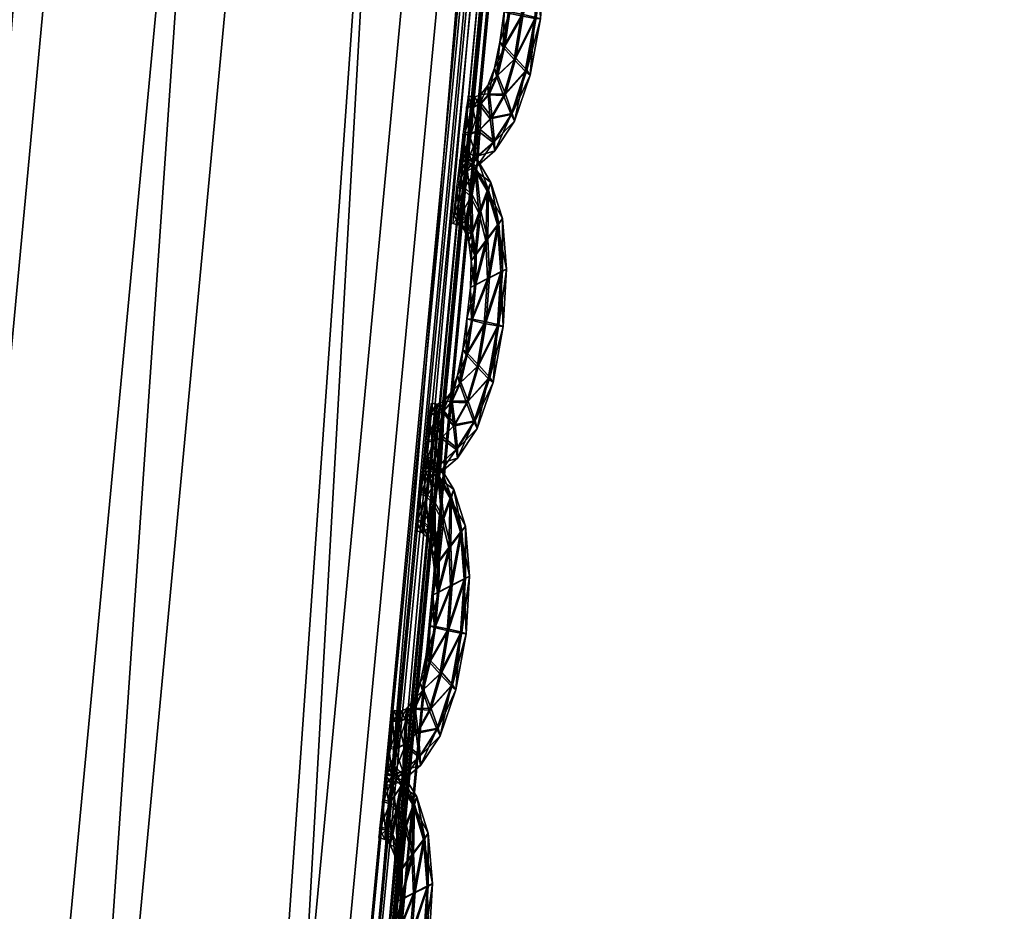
# Model space of a CAD drawing. Extents: x -7.4 to 7.4, y -11.5 to 9.8.
# Tile 361 of 469: x 7.242 to 7.428, y -1.313 to -1.145. Entities that reach past the tile are written whole.
import ezdxf

# ---------------------------------------------------------------- set-up
doc = ezdxf.new("R2010")
doc.units = 0
doc.header["$MEASUREMENT"] = 0
for name, color, linetype in [('A-FURN-3-ST', 150, 'Continuous'), ('A-FURN-3-ST-SEAM', 130, 'Continuous'), ('A-FURN-3-ST-SI', 160, 'Continuous')]:
    doc.layers.add(name, color=color, linetype=linetype)

msp = doc.modelspace()

# ---------------------------------------------------------------- meshes
at = {"layer": 'A-FURN-3-ST'}
mesh = msp.add_polyface(dxfattribs=at)
corners = [(7.22977, 2.47974, 1.00292), (7.35379, 1.23499, 1.00342), (7.0974, 1.23355, 0.61819), (6.97746, 2.47748, 0.61819), (7.36432, -0.11388, 1.00364), (7.10761, -0.11441, 0.61819), (7.23187, -1.52018, 1.00345), (6.97947, -1.51977, 0.61819), (6.94358, -2.93336, 1.00296), (6.70064, -2.932, 0.61819), (6.49747, -4.30695, 1.00243), (6.26973, -4.302, 0.61819), (2.26399, -2.9313, 0.55836), (2.16775, -1.51952, 0.55836), (3.0253, -1.51952, 0.55836), (3.10702, -2.9313, 0.55836), (2.93167, -0.11466, 0.55836), (2.84505, 1.23285, 0.55836), (2.08805, -0.11466, 0.55836), (2.77575, 2.47636, 0.55836), (2.02663, 1.23285, 0.55836), (2.45224, -5.39073, 0.55836), (2.3693, -4.27613, 0.55836), (3.15503, -4.27547, 0.55836), (4.17159, -2.9313, 0.55836), (5.25451, -2.9313, 0.55836), (4.97271, -4.28639, 0.55836), (4.06343, -4.27934, 0.55836), (3.87811, -5.41615, 0.55836), (4.60186, -5.47272, 0.55836), (6.4913, -0.11462, 0.56582), (6.37871, -1.51956, 0.56582), (5.48815, -0.11466, 0.55836), (5.42456, -1.51952, 0.55836), (6.12967, -2.93138, 0.56582), (6.47938, 1.23293, 0.56582), (6.36909, 2.47649, 0.56582), (5.45958, 1.23285, 0.55836), (5.36104, 2.47636, 0.55836), (5.74344, -4.29463, 0.56582), (4.17689, -0.11466, 0.55836), (4.20372, -1.51956, 0.55836), (4.11143, 1.23285, 0.55836), (4.02429, 2.47636, 0.55836)]
mesh.append_faces([[corners[k] for k in face] for face in [(0, 1, 2), (2, 3, 0), (4, 5, 2), (2, 1, 4), (6, 7, 5), (5, 4, 6), (8, 9, 7), (7, 6, 8), (10, 11, 9), (9, 8, 10), (24, 25, 26), (26, 27, 24), (27, 26, 29), (30, 5, 7), (7, 31, 30), (32, 30, 31), (31, 33, 32), (33, 31, 34), (34, 25, 33), (31, 7, 9), (9, 34, 31), (3, 2, 35), (35, 36, 3), (36, 35, 37), (37, 38, 36), (35, 30, 32), (32, 37, 35), (2, 5, 30), (30, 35, 2), (34, 9, 11), (11, 39, 34), (25, 34, 39), (39, 26, 25), (40, 32, 33), (33, 41, 40), (41, 33, 25), (25, 24, 41), (38, 37, 42), (42, 43, 38), (37, 32, 40), (40, 42, 37)]])
mesh.append_faces([[corners[k] for k in face] for face in [(12, 13, 14), (14, 15, 12), (16, 14, 13), (17, 16, 18), (19, 17, 20), (21, 22, 23), (22, 12, 15), (15, 23, 22), (27, 23, 15), (14, 16, 40), (15, 14, 41), (17, 19, 43), (16, 17, 42)]], dxfattribs={"vtx0": -1, "vtx1": -1, "vtx2": -1})
mesh.append_faces([[corners[k] for k in face] for face in [(15, 24, 27), (23, 27, 28)]], dxfattribs={"vtx0": -1, "vtx2": -1})
mesh.append_faces([[corners[k] for k in face] for face in [(40, 41, 14), (41, 24, 15), (43, 42, 17), (42, 40, 16)]], dxfattribs={"vtx1": -1, "vtx2": -1})
mesh = msp.add_polyface(dxfattribs=at)
corners = [(7.42329, -0.11335, 17.73472), (7.29032, -1.52059, 17.72529), (7.2887, -1.52055, 17.71875), (7.42159, -0.11343, 17.72818), (6.99958, -2.93456, 17.69562), (7.00104, -2.93481, 17.70216), (7.29305, -1.52076, 17.73624), (7.4261, -0.11318, 17.74563), (7.00286, -2.93505, 17.73015), (7.2923, -1.52068, 17.75301), (7.27821, -1.51994, 17.76499), (7.4253, -0.11322, 17.76233), (7.41066, -0.11417, 17.77427), (7.00353, -2.93522, 17.71323), (6.90828, -2.91548, 17.75491), (7.19048, -1.5147, 17.77811), (7.16159, -1.51161, 17.86532), (7.32012, -0.12072, 17.78766), (7.29174, -0.12455, 17.87437), (7.21133, -1.51619, 17.76035), (7.34141, -0.11883, 17.76993), (6.9283, -2.92042, 17.737), (6.95977, -2.92669, 17.74057), (7.24537, -1.51812, 17.76362), (7.37663, -0.11644, 17.77306), (6.98992, -2.93254, 17.74221), (6.2829, -0.14293, 18.34951), (6.17035, -1.4969, 18.34232), (6.78616, -1.4995, 18.23655), (6.9137, -0.13967, 18.24374), (6.50859, -2.86604, 18.21899), (7.42329, -0.11335, 17.72247), (7.29032, -1.52059, 17.71304), (7.29305, -1.52076, 17.70791), (7.4261, -0.11318, 17.71734), (7.00353, -2.93522, 17.68478), (7.00104, -2.93481, 17.68992), (6.78853, -2.88553, 18.02829), (7.07303, -1.50547, 18.04795), (7.20377, -0.13218, 18.05602)]
mesh.append_faces([[corners[k] for k in face] for face in [(0, 1, 2), (2, 3, 0), (4, 2, 1), (5, 1, 6), (7, 6, 1), (1, 0, 7), (8, 9, 10), (9, 11, 12), (12, 10, 9), (6, 7, 11), (11, 9, 6), (13, 6, 9), (14, 15, 16), (15, 17, 18), (18, 16, 15), (19, 20, 17), (17, 15, 19), (21, 19, 15), (22, 23, 19), (23, 24, 20), (20, 19, 23), (10, 12, 24), (24, 23, 10), (25, 10, 23), (26, 27, 28), (28, 29, 26), (30, 28, 27), (31, 32, 33), (33, 34, 31), (35, 33, 32), (36, 32, 2), (3, 2, 32), (32, 31, 3), (37, 38, 28), (29, 28, 38), (38, 39, 29), (39, 38, 16), (16, 18, 39), (16, 38, 37)]])
at = {"layer": 'A-FURN-3-ST-SEAM'}
mesh = msp.add_polyface(dxfattribs=at)
corners = [(7.33896, -1.12532, 17.72616), (7.33959, -1.13422, 17.72612), (7.33706, -1.13553, 17.72738), (7.33642, -1.1439, 17.7273), (7.34066, -1.13364, 17.72278), (7.33674, -1.12824, 17.72742), (7.33397, -1.14336, 17.72601), (7.33896, -1.14439, 17.72605), (7.34002, -1.14447, 17.72266), (7.33987, -1.12412, 17.72281), (7.33698, -1.11893, 17.72616), (7.3346, -1.13677, 17.72608), (7.33302, -1.14983, 17.72593), (7.33508, -1.1521, 17.72719), (7.3392, -1.14419, 17.71931), (7.33987, -1.13401, 17.71939), (7.33543, -1.12305, 17.72742), (7.33464, -1.13112, 17.72612), (7.33318, -1.14307, 17.72266), (7.33377, -1.13718, 17.7227), (7.33717, -1.15432, 17.7259), (7.33809, -1.15506, 17.72255), (7.33745, -1.15412, 17.7192), (7.3392, -1.12511, 17.71943), (7.33769, -1.11732, 17.72281), (7.33472, -1.1151, 17.72616), (7.33397, -1.13211, 17.72278), (7.33239, -1.14888, 17.72258), (7.33175, -1.15527, 17.72586), (7.33306, -1.15894, 17.72707), (7.3354, -1.15185, 17.71795), (7.33678, -1.14361, 17.71802), (7.33741, -1.13525, 17.7181), (7.33377, -1.11992, 17.72742), (7.33397, -1.12709, 17.72616), (7.33353, -1.12853, 17.72278), (7.33484, -1.1366, 17.71935), (7.33425, -1.14316, 17.71928), (7.33488, -1.13092, 17.71939), (7.33448, -1.16252, 17.72578), (7.33512, -1.16376, 17.7224), (7.33472, -1.16231, 17.71905), (7.33342, -1.15865, 17.71783), (7.3371, -1.12799, 17.71817), (7.33725, -1.11872, 17.71943), (7.3352, -1.1132, 17.72278), (7.33306, -1.11349, 17.72612), (7.33425, -1.12688, 17.71943), (7.3333, -1.14962, 17.7192), (7.33136, -1.15379, 17.72251), (7.33017, -1.15881, 17.72578), (7.33057, -1.16335, 17.727), (7.33199, -1.15506, 17.71913), (7.33342, -1.11151, 17.72278), (7.33235, -1.1186, 17.72738), (7.3329, -1.1247, 17.72616), (7.3327, -1.12639, 17.72278), (7.33314, -1.12449, 17.71943), (7.33579, -1.12276, 17.71817), (7.33112, -1.1678, 17.72571), (7.3314, -1.16936, 17.72232), (7.33136, -1.16759, 17.71897), (7.33092, -1.16306, 17.71776), (7.33041, -1.15861, 17.71905), (7.33496, -1.11493, 17.71943), (7.3333, -1.11333, 17.71939), (7.33219, -1.11106, 17.72274), (7.33183, -1.11308, 17.72612), (7.33409, -1.11967, 17.71813), (7.33009, -1.15704, 17.72243), (7.32855, -1.16067, 17.72574), (7.32827, -1.16565, 17.72696), (7.33211, -1.11287, 17.71939), (7.3312, -1.11819, 17.72738), (7.33175, -1.12363, 17.72616), (7.33163, -1.12544, 17.72278), (7.33199, -1.12342, 17.71943), (7.32803, -1.17051, 17.72563), (7.32808, -1.17225, 17.72224), (7.32831, -1.17031, 17.7189), (7.32863, -1.16532, 17.71772), (7.32882, -1.16046, 17.71905), (7.32879, -1.15873, 17.72243), (7.3327, -1.11835, 17.71813), (7.33152, -1.11794, 17.71813), (7.32724, -1.1612, 17.72574), (7.32661, -1.16635, 17.72692), (7.3306, -1.12326, 17.72612), (7.33052, -1.12511, 17.72278), (7.33088, -1.12309, 17.71939), (7.32756, -1.15922, 17.7224), (7.3261, -1.17138, 17.72559), (7.32602, -1.17319, 17.72221), (7.32633, -1.17117, 17.71886), (7.32697, -1.16606, 17.71768), (7.32748, -1.161, 17.71901), (7.32641, -1.15906, 17.7224), (7.32606, -1.16108, 17.72574), (7.32538, -1.16623, 17.72692), (7.32633, -1.16087, 17.71901), (7.32483, -1.1713, 17.72559), (7.32475, -1.17311, 17.72221), (7.3251, -1.17109, 17.71886), (7.32574, -1.16594, 17.71768)]
mesh.append_faces([[corners[k] for k in face] for face in [(2, 1, 0), (1, 2, 3), (0, 1, 4), (0, 5, 2), (6, 3, 2), (3, 7, 1), (8, 4, 1), (4, 9, 0), (5, 0, 10), (11, 2, 5), (3, 6, 12), (2, 11, 6), (7, 3, 13), (1, 7, 8), (4, 8, 14), (9, 4, 15), (10, 0, 9), (10, 16, 5), (5, 17, 11), (12, 6, 18), (12, 13, 3), (6, 11, 19), (13, 20, 7), (21, 8, 7), (22, 14, 8), (14, 15, 4), (15, 23, 9), (9, 24, 10), (16, 10, 25), (17, 5, 16), (11, 17, 26), (19, 18, 6), (18, 27, 12), (13, 12, 28), (26, 19, 11), (20, 13, 29), (7, 20, 21), (8, 21, 22), (14, 22, 30), (15, 14, 31), (23, 15, 32), (24, 9, 23), (25, 10, 24), (25, 33, 16), (16, 34, 17), (35, 26, 17), (18, 19, 36), (27, 18, 37), (28, 12, 27), (28, 29, 13), (19, 26, 38), (29, 39, 20), (40, 21, 20), (41, 22, 21), (42, 30, 22), (30, 31, 14), (31, 32, 15), (32, 43, 23), (23, 44, 24), (24, 45, 25), (33, 25, 46), (34, 16, 33), (17, 34, 35), (26, 35, 47), (38, 36, 19), (36, 37, 18), (37, 48, 27), (27, 49, 28), (29, 28, 50), (47, 38, 26), (39, 29, 51), (20, 39, 40), (21, 40, 41), (22, 41, 42), (30, 42, 52), (31, 30, 48), (32, 31, 37), (43, 32, 36), (44, 23, 43), (45, 24, 44), (25, 45, 53), (53, 46, 25), (46, 54, 33), (33, 55, 34), (56, 35, 34), (57, 47, 35), (36, 38, 43), (37, 36, 32), (48, 37, 31), (49, 27, 48), (50, 28, 49), (50, 51, 29), (38, 47, 58), (51, 59, 39), (60, 40, 39), (61, 41, 40), (62, 42, 41), (63, 52, 42), (52, 48, 30), (43, 58, 44), (44, 64, 45), (65, 53, 45), (46, 53, 66), (54, 46, 67), (55, 33, 54), (34, 55, 56), (35, 56, 57), (47, 57, 68), (58, 43, 38), (48, 52, 49), (49, 69, 50), (51, 50, 70), (68, 58, 47), (59, 51, 71), (39, 59, 60), (40, 60, 61), (41, 61, 62), (42, 62, 63), (52, 63, 69), (64, 44, 58), (45, 64, 65), (53, 65, 72), (72, 66, 53), (66, 67, 46), (67, 73, 54), (54, 74, 55), (56, 55, 74), (57, 56, 75), (68, 57, 76), (69, 49, 52), (70, 50, 69), (70, 71, 51), (58, 68, 64), (71, 77, 59), (78, 60, 59), (79, 61, 60), (80, 62, 61), (81, 63, 62), (82, 69, 63), (83, 65, 64), (84, 72, 65), (74, 54, 73), (74, 75, 56), (75, 76, 57), (76, 83, 68), (69, 82, 70), (71, 70, 85), (64, 68, 83), (77, 71, 86), (59, 77, 78), (60, 78, 79), (61, 79, 80), (62, 80, 81), (63, 81, 82), (65, 83, 84), (73, 87, 74), (75, 74, 87), (76, 75, 88), (83, 76, 89), (70, 82, 90), (90, 85, 70), (85, 86, 71), (86, 91, 77), (78, 77, 91), (79, 78, 92), (80, 79, 93), (81, 80, 94), (82, 81, 95), (89, 84, 83), (87, 88, 75), (88, 89, 76), (95, 90, 82), (85, 90, 96), (86, 85, 97), (91, 86, 98), (91, 92, 78), (92, 93, 79), (93, 94, 80), (94, 95, 81), (90, 95, 99), (99, 96, 90), (96, 97, 85), (97, 98, 86), (98, 100, 91), (92, 91, 100), (93, 92, 101), (94, 93, 102), (95, 94, 103), (103, 99, 95), (100, 101, 92), (101, 102, 93), (102, 103, 94)]])
mesh = msp.add_polyface(dxfattribs=at)
corners = [(7.33195, -1.18337, 17.72559), (7.33258, -1.19227, 17.72555), (7.33005, -1.19354, 17.72677), (7.32942, -1.20195, 17.72669), (7.33365, -1.19169, 17.72217), (7.32974, -1.18629, 17.72685), (7.32701, -1.20137, 17.72544), (7.33195, -1.2024, 17.72544), (7.33302, -1.20253, 17.72209), (7.33286, -1.18217, 17.72224), (7.32998, -1.17694, 17.72559), (7.3276, -1.19482, 17.72551), (7.32602, -1.20784, 17.72536), (7.32808, -1.21015, 17.72658), (7.33219, -1.2022, 17.71871), (7.33286, -1.19206, 17.71882), (7.32843, -1.18106, 17.72685), (7.32764, -1.18914, 17.72555), (7.32617, -1.20108, 17.72205), (7.32681, -1.19519, 17.72213), (7.33017, -1.21237, 17.72532), (7.33108, -1.21312, 17.72198), (7.33045, -1.21217, 17.71859), (7.33219, -1.18316, 17.71886), (7.33068, -1.17533, 17.72221), (7.32772, -1.17311, 17.72555), (7.32697, -1.19012, 17.72217), (7.32538, -1.20689, 17.72198), (7.32475, -1.21328, 17.72529), (7.32606, -1.21695, 17.7265), (7.32839, -1.20986, 17.71734), (7.32978, -1.20166, 17.71745), (7.33041, -1.1933, 17.71753), (7.32677, -1.17793, 17.72681), (7.32697, -1.1851, 17.72555), (7.32653, -1.18654, 17.72221), (7.32784, -1.19462, 17.71878), (7.32724, -1.20117, 17.71871), (7.32792, -1.18893, 17.71882), (7.32748, -1.22053, 17.72521), (7.32811, -1.22181, 17.72183), (7.32772, -1.22033, 17.71848), (7.32641, -1.21666, 17.71726), (7.33009, -1.186, 17.71757), (7.33025, -1.17678, 17.71886), (7.32819, -1.17121, 17.72221), (7.32606, -1.1715, 17.72555), (7.32724, -1.18489, 17.71882), (7.32629, -1.20764, 17.71863), (7.32436, -1.2118, 17.7219), (7.32317, -1.21682, 17.72521), (7.3236, -1.22135, 17.72643), (7.32499, -1.21307, 17.71855), (7.32641, -1.16948, 17.72217), (7.32534, -1.17657, 17.72681), (7.3259, -1.18267, 17.72555), (7.3257, -1.1844, 17.72221), (7.32613, -1.1825, 17.71882), (7.32879, -1.18081, 17.71757), (7.32412, -1.2258, 17.7251), (7.32439, -1.22741, 17.72171), (7.32436, -1.2256, 17.71836), (7.32392, -1.22107, 17.71718), (7.3234, -1.21662, 17.71848), (7.32795, -1.17295, 17.71882), (7.32629, -1.1713, 17.71882), (7.32518, -1.16907, 17.72217), (7.32483, -1.17105, 17.72551), (7.32712, -1.17768, 17.71757), (7.32313, -1.21505, 17.72186), (7.32158, -1.21868, 17.72517), (7.32127, -1.22362, 17.72639), (7.3251, -1.17088, 17.71882), (7.3242, -1.1762, 17.72681), (7.32475, -1.18164, 17.72555), (7.32463, -1.18341, 17.72221), (7.32503, -1.18143, 17.71882), (7.32103, -1.22852, 17.72506), (7.32107, -1.23025, 17.72167), (7.32131, -1.22832, 17.71833), (7.32163, -1.22333, 17.71711), (7.32182, -1.21847, 17.71844), (7.32178, -1.2167, 17.72183), (7.3257, -1.17632, 17.71757), (7.32455, -1.17595, 17.71757), (7.32024, -1.21921, 17.72517), (7.31961, -1.22432, 17.72635), (7.3236, -1.18127, 17.72555), (7.32352, -1.18308, 17.72221), (7.32388, -1.18106, 17.71882), (7.32055, -1.21719, 17.72183), (7.31909, -1.22939, 17.72502), (7.31901, -1.23116, 17.72163), (7.31933, -1.22914, 17.71829), (7.31996, -1.22403, 17.71711), (7.32048, -1.21901, 17.71844), (7.3194, -1.21707, 17.72183), (7.31905, -1.21909, 17.72513), (7.31842, -1.22424, 17.72635), (7.31933, -1.21888, 17.7184), (7.31783, -1.22931, 17.72502), (7.31775, -1.23108, 17.72163), (7.3181, -1.22906, 17.71829), (7.31878, -1.22395, 17.71707)]
mesh.append_faces([[corners[k] for k in face] for face in [(2, 1, 0), (1, 2, 3), (0, 1, 4), (0, 5, 2), (6, 3, 2), (3, 7, 1), (8, 4, 1), (4, 9, 0), (5, 0, 10), (11, 2, 5), (3, 6, 12), (2, 11, 6), (7, 3, 13), (1, 7, 8), (4, 8, 14), (9, 4, 15), (10, 0, 9), (10, 16, 5), (5, 17, 11), (12, 6, 18), (12, 13, 3), (6, 11, 19), (13, 20, 7), (21, 8, 7), (22, 14, 8), (14, 15, 4), (15, 23, 9), (9, 24, 10), (16, 10, 25), (17, 5, 16), (11, 17, 26), (19, 18, 6), (18, 27, 12), (13, 12, 28), (26, 19, 11), (20, 13, 29), (7, 20, 21), (8, 21, 22), (14, 22, 30), (15, 14, 31), (23, 15, 32), (24, 9, 23), (25, 10, 24), (25, 33, 16), (16, 34, 17), (35, 26, 17), (18, 19, 36), (27, 18, 37), (28, 12, 27), (28, 29, 13), (19, 26, 38), (29, 39, 20), (40, 21, 20), (41, 22, 21), (42, 30, 22), (30, 31, 14), (31, 32, 15), (32, 43, 23), (23, 44, 24), (24, 45, 25), (33, 25, 46), (34, 16, 33), (17, 34, 35), (26, 35, 47), (38, 36, 19), (36, 37, 18), (37, 48, 27), (27, 49, 28), (29, 28, 50), (47, 38, 26), (39, 29, 51), (20, 39, 40), (21, 40, 41), (22, 41, 42), (30, 42, 52), (31, 30, 48), (32, 31, 37), (43, 32, 36), (44, 23, 43), (45, 24, 44), (25, 45, 53), (53, 46, 25), (46, 54, 33), (33, 55, 34), (56, 35, 34), (57, 47, 35), (36, 38, 43), (37, 36, 32), (48, 37, 31), (49, 27, 48), (50, 28, 49), (50, 51, 29), (38, 47, 58), (51, 59, 39), (60, 40, 39), (61, 41, 40), (62, 42, 41), (63, 52, 42), (52, 48, 30), (43, 58, 44), (44, 64, 45), (65, 53, 45), (46, 53, 66), (54, 46, 67), (55, 33, 54), (34, 55, 56), (35, 56, 57), (47, 57, 68), (58, 43, 38), (48, 52, 49), (49, 69, 50), (51, 50, 70), (68, 58, 47), (59, 51, 71), (39, 59, 60), (40, 60, 61), (41, 61, 62), (42, 62, 63), (52, 63, 69), (64, 44, 58), (45, 64, 65), (53, 65, 72), (72, 66, 53), (66, 67, 46), (67, 73, 54), (54, 74, 55), (56, 55, 74), (57, 56, 75), (68, 57, 76), (69, 49, 52), (70, 50, 69), (70, 71, 51), (58, 68, 64), (71, 77, 59), (78, 60, 59), (79, 61, 60), (80, 62, 61), (81, 63, 62), (82, 69, 63), (83, 65, 64), (84, 72, 65), (74, 54, 73), (74, 75, 56), (75, 76, 57), (76, 83, 68), (69, 82, 70), (71, 70, 85), (64, 68, 83), (77, 71, 86), (59, 77, 78), (60, 78, 79), (61, 79, 80), (62, 80, 81), (63, 81, 82), (65, 83, 84), (73, 87, 74), (75, 74, 87), (76, 75, 88), (83, 76, 89), (70, 82, 90), (90, 85, 70), (85, 86, 71), (86, 91, 77), (78, 77, 91), (79, 78, 92), (80, 79, 93), (81, 80, 94), (82, 81, 95), (89, 84, 83), (87, 88, 75), (88, 89, 76), (95, 90, 82), (85, 90, 96), (86, 85, 97), (91, 86, 98), (91, 92, 78), (92, 93, 79), (93, 94, 80), (94, 95, 81), (90, 95, 99), (99, 96, 90), (96, 97, 85), (97, 98, 86), (98, 100, 91), (92, 91, 100), (93, 92, 101), (94, 93, 102), (95, 94, 103), (103, 99, 95), (100, 101, 92), (101, 102, 93), (102, 103, 94)]])
mesh = msp.add_polyface(dxfattribs=at)
corners = [(7.32495, -1.24138, 17.72498), (7.32562, -1.25028, 17.72494), (7.32305, -1.2516, 17.7262), (7.32241, -1.25996, 17.72612), (7.32665, -1.2497, 17.7216), (7.32273, -1.2443, 17.72624), (7.32, -1.25938, 17.72483), (7.32495, -1.26045, 17.72487), (7.32602, -1.26058, 17.72152), (7.32586, -1.24022, 17.72163), (7.32297, -1.23495, 17.72498), (7.3206, -1.25283, 17.72491), (7.31901, -1.26589, 17.72476), (7.32107, -1.26816, 17.72601), (7.32518, -1.26025, 17.71813), (7.32586, -1.25007, 17.71821), (7.32142, -1.23907, 17.72624), (7.32063, -1.24715, 17.72494), (7.31917, -1.25909, 17.72148), (7.3198, -1.2532, 17.72156), (7.32317, -1.27038, 17.72476), (7.32408, -1.27113, 17.72137), (7.32344, -1.27018, 17.71802), (7.32518, -1.24117, 17.71829), (7.32368, -1.23335, 17.72163), (7.32071, -1.23112, 17.72498), (7.31996, -1.24813, 17.7216), (7.31838, -1.2649, 17.72141), (7.31775, -1.27129, 17.72468), (7.31905, -1.27496, 17.7259), (7.32142, -1.26787, 17.71677), (7.32277, -1.25967, 17.71688), (7.3234, -1.25131, 17.71696), (7.31976, -1.23594, 17.72624), (7.31996, -1.24311, 17.72498), (7.31953, -1.24455, 17.7216), (7.32087, -1.25263, 17.71817), (7.32024, -1.25918, 17.7181), (7.32091, -1.24694, 17.71825), (7.32048, -1.27858, 17.7246), (7.32111, -1.27982, 17.72126), (7.32071, -1.27838, 17.71791), (7.3194, -1.27467, 17.71665), (7.32309, -1.24401, 17.717), (7.32325, -1.23479, 17.71825), (7.32119, -1.22922, 17.7216), (7.31905, -1.22947, 17.72494), (7.32024, -1.2429, 17.71825), (7.31929, -1.26569, 17.71802), (7.31735, -1.26981, 17.72133), (7.31616, -1.27483, 17.72464), (7.3166, -1.27937, 17.72582), (7.31798, -1.27108, 17.71795), (7.31945, -1.22749, 17.7216), (7.31838, -1.23458, 17.72624), (7.31889, -1.24068, 17.72498), (7.3187, -1.24241, 17.72163), (7.31917, -1.24051, 17.71825), (7.32178, -1.23882, 17.717), (7.31711, -1.28386, 17.72453), (7.31739, -1.28542, 17.72114), (7.31735, -1.28361, 17.71779), (7.31696, -1.27908, 17.71658), (7.3164, -1.27463, 17.71791), (7.32095, -1.23096, 17.71825), (7.31933, -1.22931, 17.71821), (7.31822, -1.22704, 17.7216), (7.31786, -1.22906, 17.72494), (7.32012, -1.23569, 17.717), (7.31612, -1.27306, 17.72129), (7.31458, -1.27669, 17.7246), (7.31426, -1.28163, 17.72578), (7.3181, -1.22885, 17.71821), (7.31719, -1.23417, 17.72624), (7.31775, -1.23961, 17.72498), (7.31762, -1.24142, 17.7216), (7.31802, -1.23944, 17.71825), (7.31406, -1.28654, 17.72445), (7.31406, -1.28827, 17.72106), (7.3143, -1.28633, 17.71776), (7.31462, -1.28134, 17.71654), (7.31482, -1.27644, 17.71787), (7.31478, -1.27471, 17.72126), (7.3187, -1.23433, 17.71696), (7.31755, -1.23392, 17.71696), (7.31324, -1.27722, 17.72456), (7.3126, -1.28233, 17.72578), (7.31664, -1.23928, 17.72498), (7.31652, -1.24109, 17.7216), (7.31688, -1.23907, 17.71825), (7.31359, -1.2752, 17.72122), (7.31208, -1.28736, 17.72445), (7.31201, -1.28917, 17.72103), (7.31236, -1.28715, 17.71772), (7.31296, -1.28204, 17.7165), (7.31347, -1.27698, 17.71783), (7.31244, -1.27504, 17.72122), (7.31208, -1.27706, 17.72456), (7.31141, -1.28221, 17.72574), (7.31232, -1.27685, 17.71783), (7.31086, -1.28728, 17.72441), (7.31074, -1.28909, 17.72103), (7.3111, -1.28707, 17.71768), (7.31177, -1.28192, 17.7165)]
mesh.append_faces([[corners[k] for k in face] for face in [(2, 1, 0), (1, 2, 3), (0, 1, 4), (0, 5, 2), (6, 3, 2), (3, 7, 1), (8, 4, 1), (4, 9, 0), (5, 0, 10), (11, 2, 5), (3, 6, 12), (2, 11, 6), (7, 3, 13), (1, 7, 8), (4, 8, 14), (9, 4, 15), (10, 0, 9), (10, 16, 5), (5, 17, 11), (12, 6, 18), (12, 13, 3), (6, 11, 19), (13, 20, 7), (21, 8, 7), (22, 14, 8), (14, 15, 4), (15, 23, 9), (9, 24, 10), (16, 10, 25), (17, 5, 16), (11, 17, 26), (19, 18, 6), (18, 27, 12), (13, 12, 28), (26, 19, 11), (20, 13, 29), (7, 20, 21), (8, 21, 22), (14, 22, 30), (15, 14, 31), (23, 15, 32), (24, 9, 23), (25, 10, 24), (25, 33, 16), (16, 34, 17), (35, 26, 17), (18, 19, 36), (27, 18, 37), (28, 12, 27), (28, 29, 13), (19, 26, 38), (29, 39, 20), (40, 21, 20), (41, 22, 21), (42, 30, 22), (30, 31, 14), (31, 32, 15), (32, 43, 23), (23, 44, 24), (24, 45, 25), (33, 25, 46), (34, 16, 33), (17, 34, 35), (26, 35, 47), (38, 36, 19), (36, 37, 18), (37, 48, 27), (27, 49, 28), (29, 28, 50), (47, 38, 26), (39, 29, 51), (20, 39, 40), (21, 40, 41), (22, 41, 42), (30, 42, 52), (31, 30, 48), (32, 31, 37), (43, 32, 36), (44, 23, 43), (45, 24, 44), (25, 45, 53), (53, 46, 25), (46, 54, 33), (33, 55, 34), (56, 35, 34), (57, 47, 35), (36, 38, 43), (37, 36, 32), (48, 37, 31), (49, 27, 48), (50, 28, 49), (50, 51, 29), (38, 47, 58), (51, 59, 39), (60, 40, 39), (61, 41, 40), (62, 42, 41), (63, 52, 42), (52, 48, 30), (43, 58, 44), (44, 64, 45), (65, 53, 45), (46, 53, 66), (54, 46, 67), (55, 33, 54), (34, 55, 56), (35, 56, 57), (47, 57, 68), (58, 43, 38), (48, 52, 49), (49, 69, 50), (51, 50, 70), (68, 58, 47), (59, 51, 71), (39, 59, 60), (40, 60, 61), (41, 61, 62), (42, 62, 63), (52, 63, 69), (64, 44, 58), (45, 64, 65), (53, 65, 72), (72, 66, 53), (66, 67, 46), (67, 73, 54), (54, 74, 55), (56, 55, 74), (57, 56, 75), (68, 57, 76), (69, 49, 52), (70, 50, 69), (70, 71, 51), (58, 68, 64), (71, 77, 59), (78, 60, 59), (79, 61, 60), (80, 62, 61), (81, 63, 62), (82, 69, 63), (83, 65, 64), (84, 72, 65), (74, 54, 73), (74, 75, 56), (75, 76, 57), (76, 83, 68), (69, 82, 70), (71, 70, 85), (64, 68, 83), (77, 71, 86), (59, 77, 78), (60, 78, 79), (61, 79, 80), (62, 80, 81), (63, 81, 82), (65, 83, 84), (73, 87, 74), (75, 74, 87), (76, 75, 88), (83, 76, 89), (70, 82, 90), (90, 85, 70), (85, 86, 71), (86, 91, 77), (78, 77, 91), (79, 78, 92), (80, 79, 93), (81, 80, 94), (82, 81, 95), (89, 84, 83), (87, 88, 75), (88, 89, 76), (95, 90, 82), (85, 90, 96), (86, 85, 97), (91, 86, 98), (91, 92, 78), (92, 93, 79), (93, 94, 80), (94, 95, 81), (90, 95, 99), (99, 96, 90), (96, 97, 85), (97, 98, 86), (98, 100, 91), (92, 91, 100), (93, 92, 101), (94, 93, 102), (95, 94, 103), (103, 99, 95), (100, 101, 92), (101, 102, 93), (102, 103, 94)]])
mesh = msp.add_polyface(dxfattribs=at)
corners = [(7.31794, -1.29943, 17.72441), (7.31862, -1.30833, 17.72438), (7.31604, -1.30961, 17.72563), (7.31541, -1.31801, 17.72551), (7.31965, -1.30775, 17.72103), (7.31573, -1.30231, 17.72567), (7.313, -1.31739, 17.72426), (7.31794, -1.31851, 17.7243), (7.31901, -1.31859, 17.72091), (7.31885, -1.29823, 17.72106), (7.316, -1.29296, 17.72441), (7.31359, -1.31084, 17.72434), (7.31205, -1.3239, 17.72418), (7.31406, -1.32621, 17.72544), (7.31818, -1.3183, 17.71757), (7.31885, -1.30812, 17.71764), (7.31442, -1.29708, 17.72567), (7.31363, -1.30516, 17.72438), (7.31221, -1.3171, 17.72087), (7.3128, -1.31121, 17.72095), (7.31616, -1.32843, 17.72414), (7.31707, -1.32918, 17.7208), (7.31644, -1.32823, 17.71741), (7.31818, -1.29922, 17.71768), (7.31668, -1.29135, 17.72106), (7.31371, -1.28913, 17.72438), (7.31296, -1.30614, 17.72099), (7.31137, -1.32296, 17.7208), (7.31074, -1.3293, 17.72411), (7.31205, -1.33301, 17.72532), (7.31442, -1.32592, 17.7162), (7.31577, -1.31772, 17.71627), (7.3164, -1.30936, 17.71635), (7.31276, -1.29395, 17.72567), (7.313, -1.30112, 17.72441), (7.31256, -1.30252, 17.72103), (7.31387, -1.31064, 17.7176), (7.31324, -1.31719, 17.71753), (7.31391, -1.30495, 17.71764), (7.31347, -1.33659, 17.72403), (7.31411, -1.33787, 17.72065), (7.31371, -1.33639, 17.7173), (7.3124, -1.33268, 17.71608), (7.31608, -1.30207, 17.71643), (7.31624, -1.2928, 17.71768), (7.31418, -1.28724, 17.72103), (7.31205, -1.28748, 17.72438), (7.31324, -1.30091, 17.71768), (7.31229, -1.3237, 17.71745), (7.31035, -1.32782, 17.72076), (7.30916, -1.33284, 17.72403), (7.30959, -1.33738, 17.72525), (7.31098, -1.32909, 17.71738), (7.31244, -1.28551, 17.72099), (7.31137, -1.29259, 17.72563), (7.31189, -1.29869, 17.72441), (7.31169, -1.30038, 17.72103), (7.31216, -1.29848, 17.71768), (7.31478, -1.29683, 17.71643), (7.31011, -1.34187, 17.72396), (7.31043, -1.34343, 17.72057), (7.31035, -1.34162, 17.71722), (7.30995, -1.33709, 17.71601), (7.3094, -1.33264, 17.7173), (7.31398, -1.28892, 17.71764), (7.31232, -1.28732, 17.71764), (7.31121, -1.28505, 17.72099), (7.31086, -1.28703, 17.72438), (7.31311, -1.2937, 17.71639), (7.30912, -1.33107, 17.72068), (7.30758, -1.3347, 17.72399), (7.30726, -1.33964, 17.72521), (7.3111, -1.28686, 17.71764), (7.31019, -1.29218, 17.72563), (7.31078, -1.29762, 17.72438), (7.31066, -1.29943, 17.72103), (7.31102, -1.29741, 17.71768), (7.30706, -1.34455, 17.72388), (7.30706, -1.34628, 17.7205), (7.3073, -1.3443, 17.71715), (7.30761, -1.33935, 17.71597), (7.30781, -1.33445, 17.71726), (7.30781, -1.33272, 17.72065), (7.31173, -1.29234, 17.71639), (7.31054, -1.29193, 17.71639), (7.30623, -1.33519, 17.72399), (7.30563, -1.34034, 17.72517), (7.30963, -1.29725, 17.72438), (7.30951, -1.29906, 17.72103), (7.30987, -1.29704, 17.71764), (7.30658, -1.33322, 17.72065), (7.30508, -1.34537, 17.72384), (7.305, -1.34718, 17.72046), (7.30536, -1.34516, 17.71711), (7.30595, -1.34001, 17.71593), (7.30651, -1.33499, 17.71726), (7.30544, -1.33305, 17.72065), (7.30508, -1.33507, 17.72399), (7.30441, -1.34022, 17.72517), (7.30532, -1.33486, 17.71726), (7.30385, -1.34529, 17.72384), (7.30374, -1.34706, 17.72046), (7.30409, -1.34504, 17.71711), (7.30476, -1.33993, 17.71593)]
mesh.append_faces([[corners[k] for k in face] for face in [(2, 1, 0), (1, 2, 3), (0, 1, 4), (0, 5, 2), (6, 3, 2), (3, 7, 1), (8, 4, 1), (4, 9, 0), (5, 0, 10), (11, 2, 5), (3, 6, 12), (2, 11, 6), (7, 3, 13), (1, 7, 8), (4, 8, 14), (9, 4, 15), (10, 0, 9), (10, 16, 5), (5, 17, 11), (12, 6, 18), (12, 13, 3), (6, 11, 19), (13, 20, 7), (21, 8, 7), (22, 14, 8), (14, 15, 4), (15, 23, 9), (9, 24, 10), (16, 10, 25), (17, 5, 16), (11, 17, 26), (19, 18, 6), (18, 27, 12), (13, 12, 28), (26, 19, 11), (20, 13, 29), (7, 20, 21), (8, 21, 22), (14, 22, 30), (15, 14, 31), (23, 15, 32), (24, 9, 23), (25, 10, 24), (25, 33, 16), (16, 34, 17), (35, 26, 17), (18, 19, 36), (27, 18, 37), (28, 12, 27), (28, 29, 13), (19, 26, 38), (29, 39, 20), (40, 21, 20), (41, 22, 21), (42, 30, 22), (30, 31, 14), (31, 32, 15), (32, 43, 23), (23, 44, 24), (24, 45, 25), (33, 25, 46), (34, 16, 33), (17, 34, 35), (26, 35, 47), (38, 36, 19), (36, 37, 18), (37, 48, 27), (27, 49, 28), (29, 28, 50), (47, 38, 26), (39, 29, 51), (20, 39, 40), (21, 40, 41), (22, 41, 42), (30, 42, 52), (31, 30, 48), (32, 31, 37), (43, 32, 36), (44, 23, 43), (45, 24, 44), (25, 45, 53), (53, 46, 25), (46, 54, 33), (33, 55, 34), (56, 35, 34), (57, 47, 35), (36, 38, 43), (37, 36, 32), (48, 37, 31), (49, 27, 48), (50, 28, 49), (50, 51, 29), (38, 47, 58), (51, 59, 39), (60, 40, 39), (61, 41, 40), (62, 42, 41), (63, 52, 42), (52, 48, 30), (43, 58, 44), (44, 64, 45), (65, 53, 45), (46, 53, 66), (54, 46, 67), (55, 33, 54), (34, 55, 56), (35, 56, 57), (47, 57, 68), (58, 43, 38), (48, 52, 49), (49, 69, 50), (51, 50, 70), (68, 58, 47), (59, 51, 71), (39, 59, 60), (40, 60, 61), (41, 61, 62), (42, 62, 63), (52, 63, 69), (64, 44, 58), (45, 64, 65), (53, 65, 72), (72, 66, 53), (66, 67, 46), (67, 73, 54), (54, 74, 55), (56, 55, 74), (57, 56, 75), (68, 57, 76), (69, 49, 52), (70, 50, 69), (70, 71, 51), (58, 68, 64), (71, 77, 59), (78, 60, 59), (79, 61, 60), (80, 62, 61), (81, 63, 62), (82, 69, 63), (83, 65, 64), (84, 72, 65), (74, 54, 73), (74, 75, 56), (75, 76, 57), (76, 83, 68), (69, 82, 70), (71, 70, 85), (64, 68, 83), (77, 71, 86), (59, 77, 78), (60, 78, 79), (61, 79, 80), (62, 80, 81), (63, 81, 82), (65, 83, 84), (73, 87, 74), (75, 74, 87), (76, 75, 88), (83, 76, 89), (70, 82, 90), (90, 85, 70), (85, 86, 71), (86, 91, 77), (78, 77, 91), (79, 78, 92), (80, 79, 93), (81, 80, 94), (82, 81, 95), (89, 84, 83), (87, 88, 75), (88, 89, 76), (95, 90, 82), (85, 90, 96), (86, 85, 97), (91, 86, 98), (91, 92, 78), (92, 93, 79), (93, 94, 80), (94, 95, 81), (90, 95, 99), (99, 96, 90), (96, 97, 85), (97, 98, 86), (98, 100, 91), (92, 91, 100), (93, 92, 101), (94, 93, 102), (95, 94, 103), (103, 99, 95), (100, 101, 92), (101, 102, 93), (102, 103, 94)]])
at = {"layer": 'A-FURN-3-ST-SI'}
mesh = msp.add_polyface(dxfattribs=at)
corners = [(6.55643, -4.31075, 17.38988), (6.55545, -4.31041, 17.65843), (5.97253, -5.62158, 17.63625), (7.00472, -2.93542, 17.41571), (7.00353, -2.93522, 17.68478), (6.55659, -4.31078, 11.4994), (7.00488, -2.93542, 11.52138), (5.97332, -5.62204, 17.36816), (7.4261, -0.11318, 17.71734), (7.4274, -0.1131, 17.44757), (7.4168, 1.23713, 17.43647), (7.4276, -0.11309, 11.5485), (7.29432, -1.5208, 17.43833), (7.29305, -1.52076, 17.70791), (7.29451, -1.5208, 11.54063), (6.55536, -4.31061, 7.25858), (5.97344, -5.62211, 11.48092), (7.00365, -2.93534, 7.27178), (6.54678, -4.30963, 2.97375), (6.99506, -2.93476, 2.97816), (5.97221, -5.62191, 7.24751), (7.42637, -0.11309, 7.28805), (7.41577, 1.23705, 7.28239), (7.41779, -0.11334, 2.98356), (7.40718, 1.23643, 2.9817), (7.29329, -1.5208, 7.28334), (7.2847, -1.52059, 2.98201), (7.36432, -0.11388, 1.00364), (7.35379, 1.23499, 1.00342), (6.94358, -2.93336, 1.00296), (7.23187, -1.52018, 1.00345), (6.49747, -4.30695, 1.00243), (5.96362, -5.6205, 2.97006)]
mesh.append_faces([[corners[k] for k in face] for face in [(0, 1, 2), (1, 0, 3), (3, 4, 1), (0, 5, 6), (6, 3, 0), (5, 0, 7), (8, 9, 10), (10, 9, 11), (4, 3, 12), (12, 13, 4), (13, 12, 9), (9, 8, 13), (12, 14, 11), (11, 9, 12), (3, 6, 14), (14, 12, 3), (15, 5, 16), (5, 15, 17), (17, 6, 5), (15, 18, 19), (19, 17, 15), (18, 15, 20), (11, 21, 22), (21, 23, 24), (24, 22, 21), (6, 17, 25), (25, 14, 6), (14, 25, 21), (21, 11, 14), (25, 26, 23), (23, 21, 25), (17, 19, 26), (26, 25, 17), (23, 27, 28), (28, 24, 23), (19, 29, 30), (30, 26, 19), (26, 30, 27), (27, 23, 26), (31, 18, 32), (18, 31, 29), (29, 19, 18)]])

doc.saveas('drawing.dxf')
